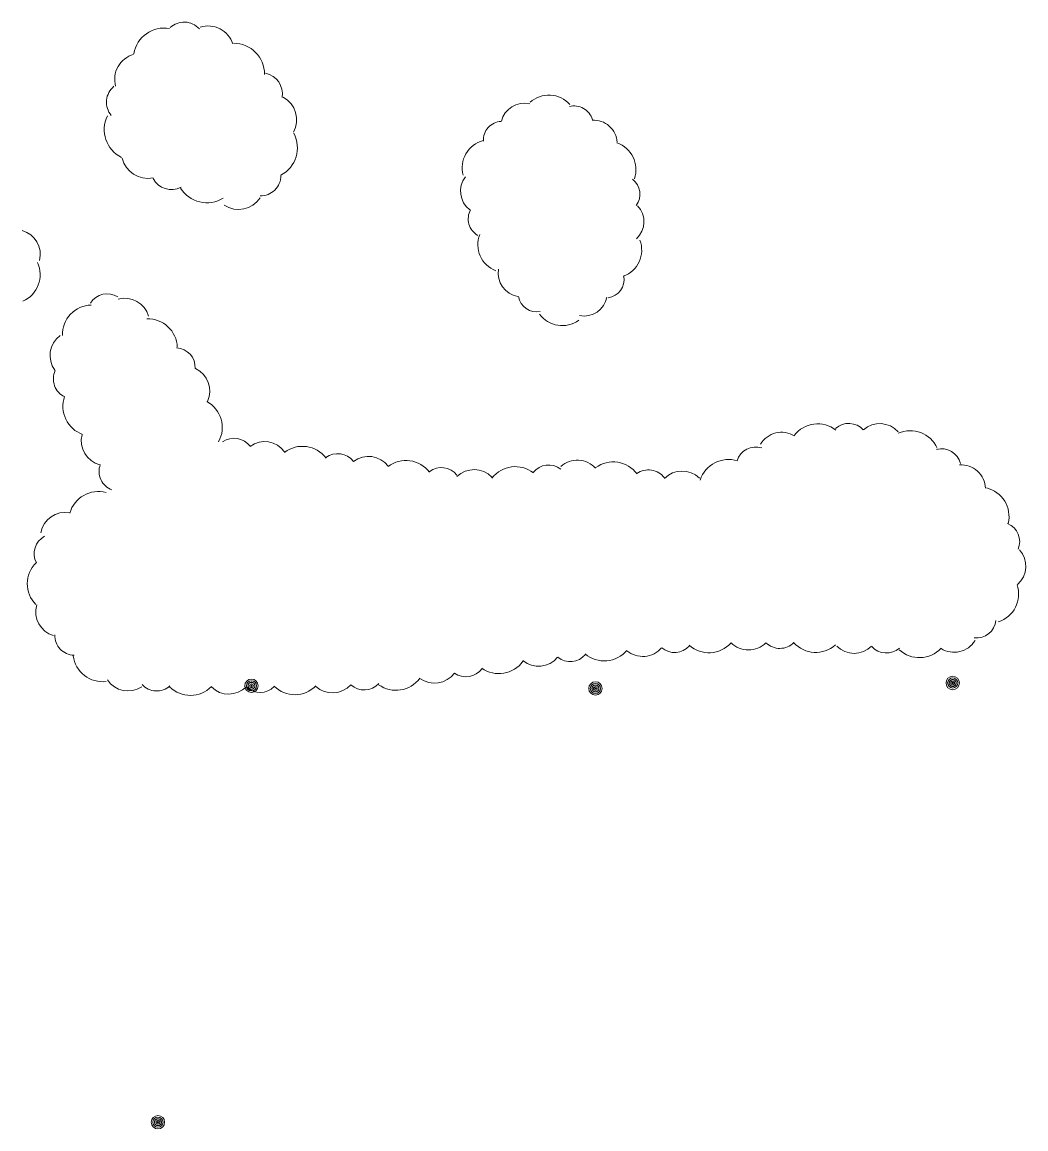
# Model space of a CAD drawing. Extents: x 2361284 to 2366480, y 6976556 to 6985346.
# Drawn here: x 2364745.2 to 2365030.5, y 6977778.6 to 6978093.2 of the extents above; entities that cross this region are included whole.
import ezdxf

# ---------------------------------------------------------------- set-up
doc = ezdxf.new("R2010")
doc.units = 0
doc.header["$LTSCALE"] = 1.9
doc.layers.add('16', color=7, linetype='Continuous', lineweight=13)
doc.layers.add('4', color=7, linetype='Continuous', lineweight=13)

msp = doc.modelspace()

# ---------------------------------------------------------------- linework, layer by layer
at = {"layer": '16'}
for centre, radius, start, end in [((2364791.259, 6978087.374), 5.876, 42.73426, 132.73426), ((2364785.618, 6978082.765), 8.819, 80.25782, 170.25782), ((2364798.086, 6978084.803), 7.353, 17.718, 107.718), ((2364805.286, 6978078.452), 8.819, 359.59589, 89.59589), ((2364778.857, 6978076.971), 7.353, 105.47851, 195.47851), ((2364813.307, 6978072.916), 5.876, 349.74435, 79.74435), ((2364775.051, 6978070.485), 5.876, 129.78712, 219.78712), ((2364815.891, 6978065.458), 7.353, 331.50218, 61.50218), ((2364894.941, 6978064.49), 8.015, 41.91323, 131.91323), ((2364887.934, 6978063.511), 6.683, 76.60114, 166.60114), ((2364902.169, 6978064.082), 5.34, 15.40452, 105.40453), ((2364777.353, 6978062.725), 8.819, 153.98619, 243.98619), ((2364881.645, 6978059.71), 5.34, 93.1177, 183.1177), ((2364907.66, 6978058.696), 6.683, 3.46495, 93.46495), ((2364814.623, 6978057.533), 8.819, 297.9383, 27.9383), ((2364878.289, 6978051.819), 8.015, 104.85576, 194.85576), ((2364911.665, 6978051.324), 8.015, 341.15262, 71.15262), ((2364780.854, 6978056.19), 7.353, 192.44819, 282.44819), ((2364787.613, 6978051.526), 5.876, 207.87609, 297.87609), ((2364812.898, 6978049.701), 5.876, 269.41906, 359.41906), ((2364876.509, 6978045.167), 6.683, 142.34905, 232.34905), ((2364915.496, 6978044.285), 5.34, 323.31531, 53.31531), ((2364797.717, 6978050.707), 8.819, 211.67299, 301.67299), ((2364806.742, 6978047.346), 7.353, 236.29759, 326.29759), ((2364877.34, 6978037.284), 5.34, 150.65033, 240.65033), ((2364915.283, 6978036.511), 6.683, 313.00135, 43.00135), ((2364743.438, 6978027.28), 6.921, 345.24919, 75.24919), ((2364882.752, 6978030.024), 8.015, 158.95742, 248.95742), ((2364913.3, 6978028.497), 8.015, 290.29385, 20.29385), ((2364742.005, 6978021.467), 8.301, 294.42572, 24.42572), ((2364887.218, 6978021.825), 6.683, 170.09853, 260.09853), ((2364910.995, 6978020.161), 5.34, 278.46382, 8.46382), ((2364769.411, 6978010.407), 5.604, 58.16653, 148.16653), ((2364774.394, 6978007.733), 7.012, 15.66488, 105.66488), ((2364891.527, 6978016.202), 5.34, 190.34404, 280.34404), ((2364904.87, 6978016.361), 6.683, 259.11742, 349.11742), ((2364765.054, 6978004.407), 8.41, 91.42166, 181.42166), ((2364780.906, 6978000.5), 8.41, 2.00688, 92.00688), ((2364898.716, 6978014.991), 8.015, 216.09761, 306.09761), ((2364760.136, 6977998.504), 7.012, 126.35321, 216.35321), ((2364788.802, 6977995.045), 5.604, 357.42244, 87.42244), ((2364759.695, 6977991.767), 5.604, 154.71831, 244.71831), ((2364791.545, 6977988.382), 7.012, 335.14307, 65.14307), ((2364765.207, 6977983.965), 8.41, 160.51979, 250.51979), ((2364793.67, 6977977.973), 8.41, 331.47742, 61.47742), ((2364961.065, 6977969.63), 7.012, 58.53897, 148.53897), ((2364971.342, 6977970.624), 8.41, 52.24288, 142.24288), ((2364980.148, 6977973.559), 5.604, 41.98466, 131.98466), ((2364989.029, 6977972.098), 7.012, 41.98466, 131.98466), ((2364997.679, 6977968.68), 8.41, 24.18664, 114.18664), ((2364769.032, 6977974.212), 7.012, 165.63622, 255.63622), ((2364805.463, 6977969.363), 5.604, 35.88246, 125.88246), ((2364814.139, 6977966.966), 7.012, 35.88246, 125.88246), ((2364824.889, 6977964.242), 8.41, 37.22821, 127.22821), ((2364834.917, 6977964.965), 5.604, 37.22821, 127.22821), ((2364953.763, 6977966.867), 5.604, 72.41311, 162.41311), ((2365006.498, 6977966.35), 5.604, 14.46094, 104.46094), ((2364772.676, 6977965.504), 5.604, 159.55442, 249.55442), ((2364843.639, 6977962.765), 7.012, 37.14796, 127.14796), ((2364854.295, 6977960.204), 8.41, 37.14796, 127.14796), ((2364885.374, 6977958.467), 8.41, 52.08171, 142.08171), ((2364894.882, 6977961.737), 5.604, 52.08171, 142.08171), ((2364903.021, 6977961.699), 7.012, 42.02189, 132.02189), ((2364913.221, 6977959.814), 8.41, 36.24132, 126.24132), ((2364945.984, 6977960.497), 8.41, 72.41311, 162.41311), ((2365012.05, 6977960.385), 7.012, 2.9097, 92.9097), ((2364864.381, 6977961.012), 5.604, 37.77039, 127.77039), ((2364873.689, 6977959.013), 7.012, 44.14356, 134.14356), ((2364923.26, 6977960.364), 5.604, 36.24132, 126.24132), ((2364932.812, 6977958.619), 7.012, 45.51726, 135.51726), ((2365017.332, 6977952.666), 8.41, 346.57545, 76.57545), ((2364766.864, 6977951.399), 8.41, 74.6267, 164.6267), ((2364757.436, 6977946.859), 7.012, 79.82852, 169.82852), ((2365023.159, 6977945.533), 5.604, 337.27542, 67.27542), ((2364754.222, 6977942.143), 5.604, 117.87466, 207.87466), ((2365023.508, 6977938.588), 7.012, 311.54366, 41.54366), ((2364755.08, 6977933.566), 8.41, 134.6599, 224.6599), ((2365020.057, 6977930.71), 8.41, 287.99122, 17.99122), ((2364756.106, 6977925.555), 7.012, 163.40132, 253.40132), ((2365016.454, 6977923.771), 5.604, 263.68107, 353.68107), ((2364760.11, 6977918.849), 5.604, 178.29804, 268.29804), ((2364940.453, 6977922.37), 8.41, 228.05623, 318.05623), ((2364951.652, 6977921.757), 7.012, 225.18173, 315.18173), ((2364960.601, 6977920.793), 5.604, 225.18173, 315.18173), ((2364970.758, 6977922.463), 8.41, 221.98739, 311.98739), ((2365010.12, 6977921.111), 7.012, 238.06114, 328.06114), ((2364900.992, 6977917.042), 5.604, 230.67039, 320.67039), ((2364910.657, 6977920.054), 8.41, 229.93848, 319.93848), ((2364921.615, 6977919.916), 7.012, 229.93848, 319.93848), ((2364930.671, 6977919.639), 5.604, 229.16586, 319.16586), ((2364981.704, 6977920.805), 7.012, 225.06037, 315.06037), ((2364990.884, 6977919.499), 5.604, 221.57391, 311.57391), ((2365000.268, 6977920.972), 8.41, 226.88597, 316.88597), ((2364768.052, 6977914.139), 8.41, 187.10662, 277.10662), ((2364880.717, 6977916.425), 8.41, 234.5476, 324.5476), ((2364891.991, 6977917.145), 7.012, 230.67039, 320.67039), ((2364862.407, 6977912.325), 7.012, 233.99075, 323.99075), ((2364871.359, 6977912.749), 5.604, 234.5476, 324.5476), ((2364775.294, 6977910.103), 7.012, 213.63912, 303.63912), ((2364783.466, 6977908.699), 5.604, 221.88704, 311.88704), ((2364793.051, 6977910.254), 8.41, 225.23425, 315.23425), ((2364803.961, 6977909.217), 7.012, 225.23425, 315.23425), ((2364812.884, 6977908.272), 5.604, 225.62221, 315.62221), ((2364822.7, 6977910.452), 8.41, 225.62221, 315.62221), ((2364833.447, 6977909.583), 7.012, 227.56372, 317.56372), ((2364842.428, 6977908.992), 5.604, 227.56372, 317.56372), ((2364851.467, 6977911.689), 8.41, 233.99075, 323.99075)]:
    msp.add_arc(centre, radius, start, end, dxfattribs=at)
at = {"layer": '4'}
for centre, radius in [((2365009.719, 6977905.365), 1.9), ((2364810.396, 6977904.579), 1.9), ((2364810.396, 6977904.579), 1.442), ((2364810.396, 6977904.579), 0.539), ((2364810.396, 6977904.579), 0.192), ((2364908.158, 6977903.809), 1.9), ((2364908.158, 6977903.809), 1.442), ((2364908.158, 6977903.809), 0.539), ((2364908.158, 6977903.809), 0.192), ((2365009.719, 6977905.365), 1.442), ((2365009.719, 6977905.365), 0.539), ((2365009.719, 6977905.365), 0.192), ((2364783.813, 6977780.499), 1.9), ((2364783.813, 6977780.499), 1.442), ((2364783.813, 6977780.499), 0.539), ((2364783.813, 6977780.499), 0.192)]:
    msp.add_circle(centre, radius, dxfattribs=at)
for centre, start, end in [((2364810.396, 6977904.579), 174.71552, 185.96556), ((2364810.396, 6977904.579), 163.46611, 174.71615), ((2364810.396, 6977904.579), 185.96287, 197.21291), ((2364810.396, 6977904.579), 152.21535, 163.46538), ((2364810.396, 6977904.579), 197.21479, 208.46483), ((2364810.396, 6977904.579), 140.96646, 152.21649), ((2364810.396, 6977904.579), 208.46822, 219.71826), ((2364810.396, 6977904.579), 129.71376, 140.96379), ((2364810.396, 6977904.579), 219.71376, 230.96379), ((2364810.396, 6977904.579), 118.46406, 129.71409), ((2364810.396, 6977904.579), 230.96397, 242.214), ((2364810.396, 6977904.579), 107.21593, 118.46597), ((2364810.396, 6977904.579), 95.96582, 107.21585), ((2364810.396, 6977904.579), 84.71553, 95.96557), ((2364810.396, 6977904.579), 73.46552, 84.71555), ((2364810.396, 6977904.579), 62.21535, 73.46538), ((2364810.396, 6977904.579), 50.96397, 62.214), ((2364810.396, 6977904.579), 298.46406, 309.71409), ((2364810.396, 6977904.579), 39.71588, 50.96591), ((2364810.396, 6977904.579), 309.71589, 320.96592), ((2364810.396, 6977904.579), 28.46656, 39.7166), ((2364810.396, 6977904.579), 320.96646, 332.21649), ((2364810.396, 6977904.579), 17.21479, 28.46483), ((2364810.396, 6977904.579), 332.21419, 343.46422), ((2364810.396, 6977904.579), 5.96345, 17.21348), ((2364810.396, 6977904.579), 343.46611, 354.71615), ((2364810.396, 6977904.579), 354.71553, 5.96557), ((2364908.158, 6977903.809), 174.71552, 185.96556), ((2364908.158, 6977903.809), 163.46611, 174.71615), ((2364908.158, 6977903.809), 152.21535, 163.46538), ((2364908.158, 6977903.809), 140.96646, 152.21649), ((2364908.158, 6977903.809), 129.71376, 140.96379), ((2364908.158, 6977903.809), 118.46406, 129.71409), ((2364908.158, 6977903.809), 107.21593, 118.46597), ((2364908.158, 6977903.809), 95.96582, 107.21585), ((2364908.158, 6977903.809), 84.71553, 95.96557), ((2364908.158, 6977903.809), 73.46552, 84.71555), ((2364908.158, 6977903.809), 62.21535, 73.46538), ((2364908.158, 6977903.809), 50.96397, 62.214), ((2364908.158, 6977903.809), 39.71588, 50.96591), ((2364908.158, 6977903.809), 28.46656, 39.7166), ((2364908.158, 6977903.809), 17.21479, 28.46483), ((2364908.158, 6977903.809), 5.96345, 17.21348), ((2364908.158, 6977903.809), 354.71553, 5.96557), ((2365009.719, 6977905.365), 174.71552, 185.96556), ((2365009.719, 6977905.365), 163.46611, 174.71615), ((2365009.719, 6977905.365), 185.96287, 197.21291), ((2365009.719, 6977905.365), 152.21535, 163.46538), ((2365009.719, 6977905.365), 197.21479, 208.46483), ((2365009.719, 6977905.365), 140.96646, 152.21649), ((2365009.719, 6977905.365), 208.46822, 219.71826), ((2365009.719, 6977905.365), 129.71376, 140.96379), ((2365009.719, 6977905.365), 219.71376, 230.96379), ((2365009.719, 6977905.365), 118.46406, 129.71409), ((2365009.719, 6977905.365), 230.96397, 242.214), ((2365009.719, 6977905.365), 107.21593, 118.46597), ((2365009.719, 6977905.365), 242.21812, 253.46815), ((2365009.719, 6977905.365), 95.96582, 107.21585), ((2365009.719, 6977905.365), 253.46258, 264.71261), ((2365009.719, 6977905.365), 84.71553, 95.96557), ((2365009.719, 6977905.365), 264.71553, 275.96557), ((2365009.719, 6977905.365), 73.46552, 84.71555), ((2365009.719, 6977905.365), 275.96582, 287.21585), ((2365009.719, 6977905.365), 62.21535, 73.46538), ((2365009.719, 6977905.365), 287.21593, 298.46597), ((2365009.719, 6977905.365), 50.96397, 62.214), ((2365009.719, 6977905.365), 298.46406, 309.71409), ((2365009.719, 6977905.365), 39.71588, 50.96591), ((2365009.719, 6977905.365), 309.71589, 320.96592), ((2365009.719, 6977905.365), 28.46656, 39.7166), ((2365009.719, 6977905.365), 320.96646, 332.21649), ((2365009.719, 6977905.365), 17.21479, 28.46483), ((2365009.719, 6977905.365), 332.21419, 343.46422), ((2365009.719, 6977905.365), 5.96345, 17.21348), ((2365009.719, 6977905.365), 343.46611, 354.71615), ((2365009.719, 6977905.365), 354.71553, 5.96557), ((2364810.396, 6977904.579), 242.21812, 253.46815), ((2364810.396, 6977904.579), 253.46258, 264.71261), ((2364810.396, 6977904.579), 264.71553, 275.96557), ((2364810.396, 6977904.579), 275.96582, 287.21585), ((2364810.396, 6977904.579), 287.21593, 298.46597), ((2364908.158, 6977903.809), 185.96287, 197.21291), ((2364908.158, 6977903.809), 197.21479, 208.46483), ((2364908.158, 6977903.809), 208.46822, 219.71826), ((2364908.158, 6977903.809), 219.71376, 230.96379), ((2364908.158, 6977903.809), 230.96397, 242.214), ((2364908.158, 6977903.809), 242.21812, 253.46815), ((2364908.158, 6977903.809), 253.46258, 264.71261), ((2364908.158, 6977903.809), 264.71553, 275.96557), ((2364908.158, 6977903.809), 275.96582, 287.21585), ((2364908.158, 6977903.809), 287.21593, 298.46597), ((2364908.158, 6977903.809), 298.46406, 309.71409), ((2364908.158, 6977903.809), 309.71589, 320.96592), ((2364908.158, 6977903.809), 320.96646, 332.21649), ((2364908.158, 6977903.809), 332.21419, 343.46422), ((2364908.158, 6977903.809), 343.46611, 354.71615), ((2364783.813, 6977780.499), 140.96646, 152.21649), ((2364783.813, 6977780.499), 129.71376, 140.96379), ((2364783.813, 6977780.499), 118.46406, 129.71409), ((2364783.813, 6977780.499), 107.21593, 118.46597), ((2364783.813, 6977780.499), 95.96582, 107.21585), ((2364783.813, 6977780.499), 84.71553, 95.96557), ((2364783.813, 6977780.499), 73.46552, 84.71555), ((2364783.813, 6977780.499), 62.21535, 73.46538), ((2364783.813, 6977780.499), 50.96397, 62.214), ((2364783.813, 6977780.499), 39.71588, 50.96591), ((2364783.813, 6977780.499), 28.46656, 39.7166), ((2364783.813, 6977780.499), 174.71552, 185.96556), ((2364783.813, 6977780.499), 163.46611, 174.71615), ((2364783.813, 6977780.499), 185.96287, 197.21291), ((2364783.813, 6977780.499), 152.21535, 163.46538), ((2364783.813, 6977780.499), 197.21479, 208.46483), ((2364783.813, 6977780.499), 208.46822, 219.71826), ((2364783.813, 6977780.499), 219.71376, 230.96379), ((2364783.813, 6977780.499), 230.96397, 242.214), ((2364783.813, 6977780.499), 242.21812, 253.46815), ((2364783.813, 6977780.499), 253.46258, 264.71261), ((2364783.813, 6977780.499), 264.71553, 275.96557), ((2364783.813, 6977780.499), 275.96582, 287.21585), ((2364783.813, 6977780.499), 287.21593, 298.46597), ((2364783.813, 6977780.499), 298.46406, 309.71409), ((2364783.813, 6977780.499), 309.71589, 320.96592), ((2364783.813, 6977780.499), 320.96646, 332.21649), ((2364783.813, 6977780.499), 17.21479, 28.46483), ((2364783.813, 6977780.499), 332.21419, 343.46422), ((2364783.813, 6977780.499), 5.96345, 17.21348), ((2364783.813, 6977780.499), 343.46611, 354.71615), ((2364783.813, 6977780.499), 354.71553, 5.96557)]:
    msp.add_arc(centre, 0.973, start, end, dxfattribs=at)

doc.saveas('drawing.dxf')
